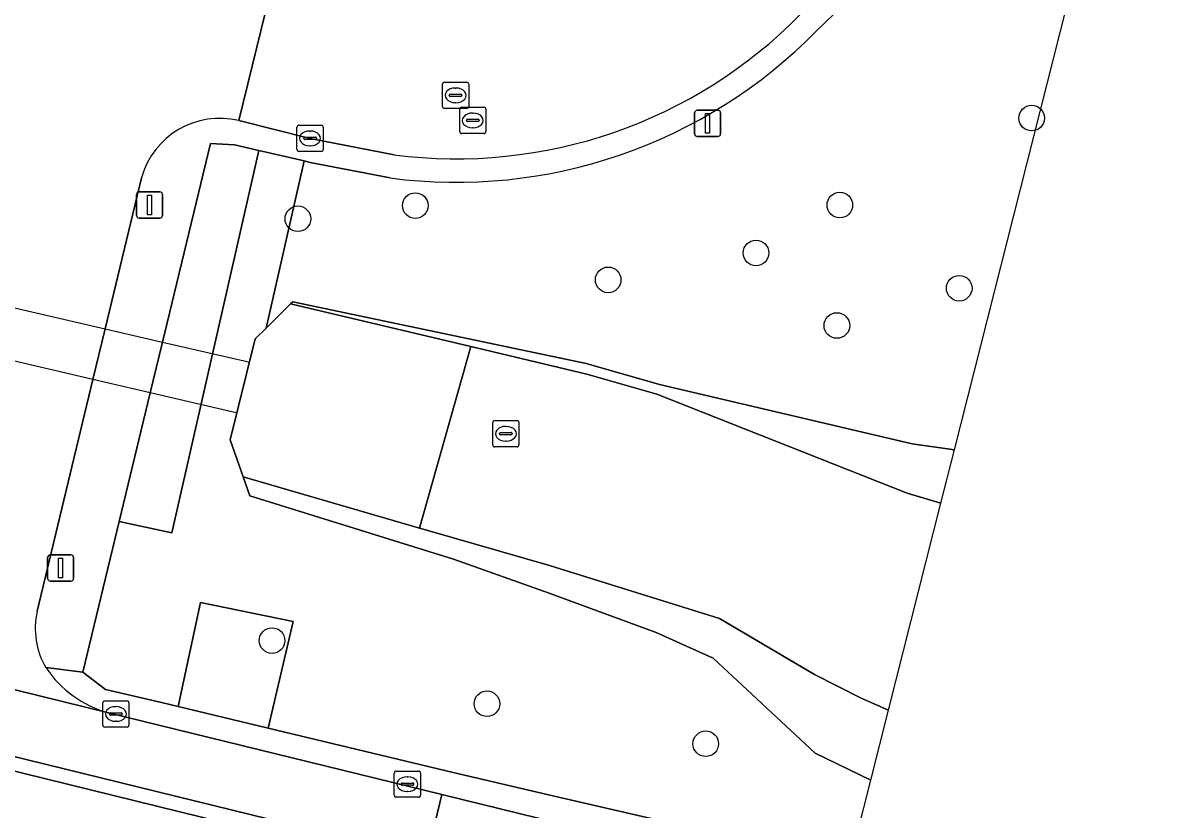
# Model space of a CAD drawing. Extents: x 162803 to 163818, y 381639 to 382475.
# Drawn here: x 163761.6 to 163805.68, y 382189.94 to 382219.96 of the extents above; entities that cross this region are included whole.
import ezdxf

# ---------------------------------------------------------------- set-up
doc = ezdxf.new("R2010")
doc.units = 0
for name, color, linetype in [('IMGEO_Boom', 7, 'Continuous'), ('IMGEO_Duiker', 7, 'Continuous'), ('IMGEO_Groenvoorziening', 7, 'Continuous'), ('IMGEO_Kolk', 7, 'Continuous'), ('IMGEO_Lichtmast', 7, 'Continuous'), ('IMGEO_Rijbaan_lokaal_gesloten', 7, 'Continuous'), ('IMGEO_Rijbaan_lokaal_open', 7, 'Continuous'), ('IMGEO_Rioolput', 7, 'Continuous'), ('IMGEO_Stuw', 7, 'Continuous'), ('IMGEO_Voetpad_open', 7, 'Continuous'), ('IMGEO_Waterloop', 7, 'Continuous')]:
    doc.layers.add(name, color=color, linetype=linetype)

msp = doc.modelspace()

# ---------------------------------------------------------------- linework, layer by layer
at = {"layer": 'IMGEO_Boom'}
for centre in [(163800.066, 382216.337), (163776.554, 382212.999), (163792.748, 382213.019), (163772.076, 382212.497), (163789.549, 382211.19), (163783.912, 382210.164), (163797.3, 382209.843), (163792.635, 382208.422), (163771.092, 382196.397), (163779.287, 382193.987), (163787.633, 382192.461)]:
    msp.add_circle(centre, 0.489, dxfattribs=at)
at = {"layer": 'IMGEO_Duiker'}
for points in [[(163754.138, 382210.732), (163754.325, 382210.689), (163755.3, 382210.464), (163757.583, 382209.938), (163759.825, 382209.421), (163764.725, 382208.291), (163766.915, 382207.787), (163770.031, 382207.068), (163770.228, 382207.023)], [(163769.744, 382205.085), (163769.554, 382205.129), (163766.447, 382205.852), (163764.261, 382206.361), (163759.359, 382207.502), (163757.128, 382208.021), (163754.831, 382208.556), (163753.856, 382208.783), (163753.676, 382208.825)]]:
    msp.add_lwpolyline(points, dxfattribs=at)
at = {"layer": 'IMGEO_Groenvoorziening'}
for points in [[(163797.119, 382203.681), (163805.68, 382237.504), (163803.965, 382237.249), (163802.376, 382233.699), (163800.69, 382230.757), (163798.453, 382227.34), (163795.977, 382224.123), (163793.136, 382220.917), (163791.855, 382219.663)], [(163793.926, 382191.067), (163791.811, 382192.101), (163787.916, 382195.724), (163785.74, 382196.707), (163783.976, 382197.357), (163781.66, 382198.211), (163778.008, 382199.508), (163770.242, 382201.922), (163769.988, 382202.642), (163769.489, 382204.062), (163770.449, 382207.908), (163770.865, 382208.32), (163772.321, 382214.701), (163770.583, 382215.107), (163767.269, 382200.506), (163765.26, 382200.936), (163763.872, 382195.192), (163764.744, 382194.532), (163766.877, 382194.039), (163767.506, 382193.888), (163768.358, 382197.851), (163771.898, 382197.132), (163770.944, 382193.06), (163777.999, 382191.361), (163781.802, 382190.479), (163786.874, 382189.303)], [(163775.597, 382214.052), (163772.547, 382214.648), (163772.321, 382214.701), (163770.865, 382208.32), (163771.799, 382209.245), (163771.882, 382209.325), (163783.069, 382206.967), (163785.871, 382206.176), (163795.509, 382203.903), (163797.119, 382203.681)], [(163794.602, 382193.737), (163793.556, 382194.206), (163791.785, 382195.101), (163788.157, 382197.238), (163781.676, 382199.257), (163777.029, 382200.595), (163776.717, 382200.686), (163769.988, 382202.642), (163770.242, 382201.922), (163778.008, 382199.508), (163781.66, 382198.211), (163783.976, 382197.357), (163785.74, 382196.707), (163787.916, 382195.724), (163791.811, 382192.101), (163793.926, 382191.067), (163794.602, 382193.737)], [(163793.111, 382187.848), (163793.926, 382191.067)]]:
    msp.add_lwpolyline(points, dxfattribs=at)
for points in [[(163770.583, 382215.107), (163769.66, 382215.322), (163768.748, 382215.374), (163766.915, 382207.787), (163766.447, 382205.852), (163765.26, 382200.936), (163767.269, 382200.506)], [(163796.604, 382201.648), (163797.119, 382203.681), (163795.509, 382203.903), (163785.871, 382206.176), (163783.069, 382206.967), (163771.882, 382209.325), (163771.799, 382209.245), (163778.673, 382207.618), (163783.101, 382206.569), (163785.764, 382205.807), (163795.322, 382202.029), (163796.604, 382201.648)], [(163767.506, 382193.888), (163770.944, 382193.06), (163771.898, 382197.132), (163768.358, 382197.851)]]:
    msp.add_lwpolyline(points, close=True, dxfattribs=at)
msp.add_arc((163778.107, 382233.137), 19.25, 262.5066, 315.5748, dxfattribs=at)
at = {"layer": 'IMGEO_Kolk'}
for p, q in [((163772.043, 382215.138), (163772.043, 382215.99)), ((163772.118, 382216.064), (163772.97, 382216.064)), ((163773.044, 382215.99), (163773.044, 382215.138)), ((163772.302, 382215.558), (163772.302, 382215.57)), ((163772.74, 382215.521), (163772.342, 382215.521)), ((163772.345, 382215.607), (163772.743, 382215.607)), ((163772.531, 382215.844), (163772.556, 382215.844)), ((163772.786, 382215.57), (163772.786, 382215.558)), ((163772.97, 382215.064), (163772.118, 382215.064)), ((163772.554, 382215.284), (163772.529, 382215.284)), ((163764.633, 382193.17), (163764.633, 382194.022)), ((163764.708, 382194.096), (163765.56, 382194.096)), ((163765.121, 382193.876), (163765.146, 382193.876)), ((163765.634, 382194.022), (163765.634, 382193.17)), ((163764.892, 382193.59), (163764.892, 382193.602)), ((163765.33, 382193.553), (163764.932, 382193.553)), ((163764.935, 382193.639), (163765.333, 382193.639)), ((163765.376, 382193.602), (163765.376, 382193.59)), ((163765.56, 382193.096), (163764.708, 382193.096)), ((163765.144, 382193.316), (163765.119, 382193.316)), ((163775.755, 382190.492), (163775.755, 382191.344)), ((163775.83, 382191.418), (163776.682, 382191.418)), ((163776.756, 382191.344), (163776.756, 382190.492)), ((163776.014, 382190.912), (163776.014, 382190.924)), ((163776.452, 382190.875), (163776.054, 382190.875)), ((163776.057, 382190.961), (163776.455, 382190.961)), ((163776.243, 382191.198), (163776.268, 382191.198)), ((163776.498, 382190.924), (163776.498, 382190.912)), ((163776.682, 382190.418), (163775.83, 382190.418)), ((163776.266, 382190.638), (163776.241, 382190.638))]:
    msp.add_line(p, q, dxfattribs=at)
for points in [[(163772.043, 382215.138), (163772.043, 382215.99)], [(163772.118, 382216.064), (163772.97, 382216.064)], [(163773.044, 382215.99), (163773.044, 382215.138)], [(163772.97, 382215.064), (163772.118, 382215.064)], [(163764.633, 382193.17), (163764.633, 382194.022)], [(163764.708, 382194.096), (163765.56, 382194.096)], [(163765.634, 382194.022), (163765.634, 382193.17)], [(163765.56, 382193.096), (163764.708, 382193.096)], [(163775.755, 382190.492), (163775.755, 382191.344)], [(163775.83, 382191.418), (163776.682, 382191.418)], [(163776.756, 382191.344), (163776.756, 382190.492)], [(163776.682, 382190.418), (163775.83, 382190.418)]]:
    msp.add_lwpolyline(points, dxfattribs=at)
for centre, radius, start, end in [((163772.12, 382215.988), 0.0765, 91.552, 178.448), ((163772.12, 382215.988), 0.0765, 91.552, 178.448), ((163772.968, 382215.988), 0.0765, 1.552, 88.448), ((163772.968, 382215.988), 0.0765, 1.552, 88.448), ((163772.342, 382215.567), 0.0403, 85.8775, 175.7526), ((163772.339, 382215.557), 0.0366, 178.938, 274.7102), ((163772.743, 382215.564), 0.043, 264.8664, 352.4533), ((163772.747, 382215.569), 0.0386, 1.7309, 96.639), ((163772.12, 382215.14), 0.0765, 181.552, 268.448), ((163772.12, 382215.14), 0.0765, 181.552, 268.448), ((163772.968, 382215.14), 0.0765, 271.552, 358.448), ((163772.968, 382215.14), 0.0765, 271.552, 358.448), ((163764.71, 382194.02), 0.0765, 91.552, 178.448), ((163764.71, 382194.02), 0.0765, 91.552, 178.448), ((163765.558, 382194.02), 0.0765, 1.552, 88.448), ((163765.558, 382194.02), 0.0765, 1.552, 88.448), ((163764.932, 382193.599), 0.0403, 85.8775, 175.7526), ((163764.929, 382193.589), 0.0366, 178.938, 274.7102), ((163765.333, 382193.596), 0.043, 264.8664, 352.4533), ((163765.337, 382193.601), 0.0386, 1.7309, 96.639), ((163764.71, 382193.172), 0.0765, 181.552, 268.448), ((163764.71, 382193.172), 0.0765, 181.552, 268.448), ((163765.558, 382193.172), 0.0765, 271.552, 358.448), ((163765.558, 382193.172), 0.0765, 271.552, 358.448), ((163775.832, 382191.342), 0.0765, 91.552, 178.448), ((163775.832, 382191.342), 0.0765, 91.552, 178.448), ((163776.68, 382191.342), 0.0765, 1.552, 88.448), ((163776.68, 382191.342), 0.0765, 1.552, 88.448), ((163776.054, 382190.921), 0.0403, 85.8775, 175.7526), ((163776.051, 382190.911), 0.0366, 178.938, 274.7102), ((163776.455, 382190.918), 0.043, 264.8664, 352.4533), ((163776.459, 382190.923), 0.0386, 1.7309, 96.639), ((163775.832, 382190.494), 0.0765, 181.552, 268.448), ((163775.832, 382190.494), 0.0765, 181.552, 268.448), ((163776.68, 382190.494), 0.0765, 271.552, 358.448), ((163776.68, 382190.494), 0.0765, 271.552, 358.448)]:
    msp.add_arc(centre, radius, start, end, dxfattribs=at)
for centre, major_axis, ratio, start_param, end_param in [((163772.53, 382215.564), (-0.387, 0.002), 0.722429, 4.712389, 7.853982), ((163772.555, 382215.564), (-0.39, 0.002), 0.717154, 1.570796, 4.712389), ((163765.12, 382193.596), (-0.387, 0.002), 0.722429, 4.712389, 7.853982), ((163765.145, 382193.596), (-0.39, 0.002), 0.717154, 1.570796, 4.712389), ((163776.242, 382190.918), (-0.387, 0.002), 0.722429, 4.712389, 7.853982), ((163776.267, 382190.918), (-0.39, 0.002), 0.717154, 1.570796, 4.712389)]:
    msp.add_ellipse(centre, major_axis=major_axis, ratio=ratio, start_param=start_param, end_param=end_param, dxfattribs=at)
at = {"layer": 'IMGEO_Lichtmast'}
for p, q in [((163787.21, 382215.735), (163787.21, 382216.535)), ((163787.21, 382216.535), (163787.21, 382215.735)), ((163787.31, 382216.635), (163788.1, 382216.635)), ((163788.1, 382216.635), (163787.31, 382216.635)), ((163788.2, 382216.535), (163788.2, 382215.735)), ((163788.2, 382215.735), (163788.2, 382216.535)), ((163788.1, 382215.635), (163787.31, 382215.635)), ((163787.31, 382215.635), (163788.1, 382215.635)), ((163765.921, 382212.622), (163765.921, 382213.422)), ((163765.921, 382213.422), (163765.921, 382212.622)), ((163766.021, 382213.522), (163766.811, 382213.522)), ((163766.811, 382213.522), (163766.021, 382213.522)), ((163766.911, 382213.422), (163766.911, 382212.622)), ((163766.911, 382212.622), (163766.911, 382213.422)), ((163766.811, 382212.522), (163766.021, 382212.522)), ((163766.021, 382212.522), (163766.811, 382212.522)), ((163762.631, 382199.668), (163763.421, 382199.668)), ((163763.421, 382199.668), (163762.631, 382199.668)), ((163762.531, 382198.768), (163762.531, 382199.568)), ((163762.531, 382199.568), (163762.531, 382198.768)), ((163763.521, 382199.568), (163763.521, 382198.768)), ((163763.521, 382198.768), (163763.521, 382199.568)), ((163763.421, 382198.668), (163762.631, 382198.668)), ((163762.631, 382198.668), (163763.421, 382198.668))]:
    msp.add_line(p, q, dxfattribs=at)
for points in [[(163787.63, 382216.51), (163787.78, 382216.51), (163787.78, 382215.76), (163787.63, 382215.76), (163787.63, 382216.51)], [(163766.341, 382213.397), (163766.491, 382213.397), (163766.491, 382212.647), (163766.341, 382212.647), (163766.341, 382213.397)], [(163762.951, 382199.543), (163763.101, 382199.543), (163763.101, 382198.793), (163762.951, 382198.793), (163762.951, 382199.543)]]:
    msp.add_lwpolyline(points, dxfattribs=at)
for centre, start, end in [((163787.31, 382216.535), 90, 180), ((163787.31, 382216.535), 90, 180), ((163788.1, 382216.535), 0, 90), ((163788.1, 382216.535), 360, 90), ((163787.31, 382215.735), 180, 270), ((163787.31, 382215.735), 180, 270), ((163788.1, 382215.735), 270, 0), ((163788.1, 382215.735), 270, 0), ((163766.021, 382213.422), 90, 180), ((163766.021, 382213.422), 90, 180), ((163766.811, 382213.422), 0, 90), ((163766.811, 382213.422), 360, 90), ((163766.021, 382212.622), 180, 270), ((163766.021, 382212.622), 180, 270), ((163766.811, 382212.622), 270, 0), ((163766.811, 382212.622), 270, 0), ((163762.631, 382199.568), 90, 180), ((163762.631, 382199.568), 90, 180), ((163763.421, 382199.568), 0, 90), ((163763.421, 382199.568), 360, 90), ((163762.631, 382198.768), 180, 270), ((163762.631, 382198.768), 180, 270), ((163763.421, 382198.768), 270, 0), ((163763.421, 382198.768), 270, 0)]:
    msp.add_arc(centre, 0.1, start, end, dxfattribs=at)
at = {"layer": 'IMGEO_Rijbaan_lokaal_gesloten'}
for points in [[(163754.266, 382196.245), (163753.129, 382196.525), (163716.383, 382205.543), (163712.957, 382206.276), (163711.783, 382200.885), (163712.728, 382200.717), (163757.726, 382189.745), (163763.357, 382188.333), (163775.211, 382185.468), (163776.283, 382185.179), (163777.562, 382190.518), (163764.848, 382193.641)], [(163774.497, 382188.719), (163774.34, 382188.194), (163714.844, 382202.853), (163714.989, 382203.338)]]:
    msp.add_lwpolyline(points, close=True, dxfattribs=at)
msp.add_lwpolyline([(163790.269, 382177.214), (163792.101, 382183.857), (163792.837, 382186.765), (163777.562, 382190.518), (163776.283, 382185.179), (163777.565, 382184.875)], dxfattribs=at)
at = {"layer": 'IMGEO_Rijbaan_lokaal_open'}
for points in [[(163769.828, 382216.241), (163771.008, 382221.082), (163760.794, 382223.572), (163721.414, 382233.169), (163675.672, 382244.219)], [(163772.524, 382220.713), (163771.008, 382221.082), (163769.828, 382216.241), (163772.544, 382215.564), (163775.744, 382214.937)], [(163762.137, 382197.521), (163764.261, 382206.361), (163764.725, 382208.291), (163766.112, 382214.063)], [(163754.266, 382196.245), (163764.848, 382193.641)]]:
    msp.add_lwpolyline(points, dxfattribs=at)
msp.add_lwpolyline([(163714.989, 382203.338), (163714.844, 382202.853), (163774.34, 382188.194), (163774.497, 382188.719)], close=True, dxfattribs=at)
for centre, radius, start, end in [((163778.121, 382233.159), 18.376, 262.5671, 315.5538), ((163769.095, 382213.233), 3.096, 76.2996, 164.4507), ((163764.999, 382196.852), 2.939, 166.852, 210.3604), ((163765.973, 382197.706), 4.218, 213.6796, 254.5347)]:
    msp.add_arc(centre, radius, start, end, dxfattribs=at)
at = {"layer": 'IMGEO_Rioolput'}
for p, q in [((163777.666, 382217.706), (163778.518, 382217.706)), ((163777.591, 382216.78), (163777.591, 382217.632)), ((163777.893, 382217.249), (163778.291, 382217.249)), ((163778.079, 382217.486), (163778.104, 382217.486)), ((163778.592, 382217.632), (163778.592, 382216.78)), ((163777.85, 382217.2), (163777.85, 382217.212)), ((163778.288, 382217.163), (163777.89, 382217.163)), ((163778.102, 382216.926), (163778.077, 382216.926)), ((163778.334, 382217.212), (163778.334, 382217.2)), ((163778.518, 382216.706), (163777.666, 382216.706)), ((163778.248, 382215.823), (163778.248, 382216.675)), ((163778.323, 382216.749), (163779.175, 382216.749)), ((163778.736, 382216.529), (163778.761, 382216.529)), ((163779.249, 382216.675), (163779.249, 382215.823)), ((163778.507, 382216.243), (163778.507, 382216.255)), ((163778.945, 382216.206), (163778.547, 382216.206)), ((163778.55, 382216.292), (163778.948, 382216.292)), ((163778.759, 382215.969), (163778.734, 382215.969)), ((163778.991, 382216.255), (163778.991, 382216.243)), ((163779.175, 382215.749), (163778.323, 382215.749)), ((163779.508, 382203.865), (163779.508, 382204.717)), ((163779.583, 382204.791), (163780.435, 382204.791)), ((163779.996, 382204.571), (163780.021, 382204.571)), ((163780.509, 382204.717), (163780.509, 382203.865)), ((163779.767, 382204.285), (163779.767, 382204.297)), ((163780.205, 382204.248), (163779.807, 382204.248)), ((163779.81, 382204.334), (163780.208, 382204.334)), ((163780.019, 382204.011), (163779.994, 382204.011)), ((163780.251, 382204.297), (163780.251, 382204.285)), ((163780.435, 382203.791), (163779.583, 382203.791))]:
    msp.add_line(p, q, dxfattribs=at)
for points in [[(163777.666, 382217.706), (163778.518, 382217.706)], [(163777.591, 382216.78), (163777.591, 382217.632)], [(163778.592, 382217.632), (163778.592, 382216.78)], [(163778.518, 382216.706), (163777.666, 382216.706)], [(163778.248, 382215.823), (163778.248, 382216.675)], [(163778.323, 382216.749), (163779.175, 382216.749)], [(163779.249, 382216.675), (163779.249, 382215.823)], [(163779.175, 382215.749), (163778.323, 382215.749)], [(163779.508, 382203.865), (163779.508, 382204.717)], [(163779.583, 382204.791), (163780.435, 382204.791)], [(163780.509, 382204.717), (163780.509, 382203.865)], [(163780.435, 382203.791), (163779.583, 382203.791)]]:
    msp.add_lwpolyline(points, dxfattribs=at)
for centre, radius, start, end in [((163777.668, 382217.63), 0.0765, 91.552, 178.448), ((163777.668, 382217.63), 0.0765, 91.552, 178.448), ((163778.516, 382217.63), 0.0765, 1.552, 88.448), ((163778.516, 382217.63), 0.0765, 1.552, 88.448), ((163777.89, 382217.209), 0.0403, 85.8775, 175.7526), ((163778.295, 382217.211), 0.0386, 1.7309, 96.639), ((163777.887, 382217.199), 0.0366, 178.938, 274.7102), ((163778.291, 382217.206), 0.043, 264.8664, 352.4533), ((163777.668, 382216.782), 0.0765, 181.552, 268.448), ((163777.668, 382216.782), 0.0765, 181.552, 268.448), ((163778.325, 382216.673), 0.0765, 91.552, 178.448), ((163778.325, 382216.673), 0.0765, 91.552, 178.448), ((163778.516, 382216.782), 0.0765, 271.552, 358.448), ((163778.516, 382216.782), 0.0765, 271.552, 358.448), ((163779.173, 382216.673), 0.0765, 1.552, 88.448), ((163779.173, 382216.673), 0.0765, 1.552, 88.448), ((163778.547, 382216.252), 0.0403, 85.8775, 175.7526), ((163778.544, 382216.242), 0.0366, 178.938, 274.7102), ((163778.948, 382216.249), 0.043, 264.8664, 352.4533), ((163778.952, 382216.254), 0.0386, 1.7309, 96.639), ((163778.325, 382215.825), 0.0765, 181.552, 268.448), ((163778.325, 382215.825), 0.0765, 181.552, 268.448), ((163779.173, 382215.825), 0.0765, 271.552, 358.448), ((163779.173, 382215.825), 0.0765, 271.552, 358.448), ((163779.585, 382204.715), 0.0765, 91.552, 178.448), ((163779.585, 382204.715), 0.0765, 91.552, 178.448), ((163780.433, 382204.715), 0.0765, 1.552, 88.448), ((163780.433, 382204.715), 0.0765, 1.552, 88.448), ((163779.807, 382204.294), 0.0403, 85.8775, 175.7526), ((163779.804, 382204.284), 0.0366, 178.938, 274.7102), ((163780.208, 382204.291), 0.043, 264.8664, 352.4533), ((163780.212, 382204.296), 0.0386, 1.7309, 96.639), ((163779.585, 382203.867), 0.0765, 181.552, 268.448), ((163779.585, 382203.867), 0.0765, 181.552, 268.448), ((163780.433, 382203.867), 0.0765, 271.552, 358.448), ((163780.433, 382203.867), 0.0765, 271.552, 358.448)]:
    msp.add_arc(centre, radius, start, end, dxfattribs=at)
for centre, major_axis, ratio, start_param, end_param in [((163778.078, 382217.206), (-0.387, 0.002), 0.722429, 4.712389, 7.853982), ((163778.103, 382217.206), (-0.39, 0.002), 0.717154, 1.570796, 4.712389), ((163778.735, 382216.249), (-0.387, 0.002), 0.722429, 4.712389, 7.853982), ((163778.76, 382216.249), (-0.39, 0.002), 0.717154, 1.570796, 4.712389), ((163779.995, 382204.291), (-0.387, 0.002), 0.722429, 4.712389, 7.853982), ((163780.02, 382204.291), (-0.39, 0.002), 0.717154, 1.570796, 4.712389)]:
    msp.add_ellipse(centre, major_axis=major_axis, ratio=ratio, start_param=start_param, end_param=end_param, dxfattribs=at)
at = {"layer": 'IMGEO_Stuw'}
msp.add_lwpolyline([(163776.717, 382200.686), (163778.673, 382207.618)], dxfattribs=at)
at = {"layer": 'IMGEO_Voetpad_open'}
for points in [[(163791.855, 382219.663), (163793.136, 382220.917), (163795.977, 382224.123), (163798.453, 382227.34), (163800.69, 382230.757), (163802.376, 382233.699), (163803.965, 382237.249)], [(163775.744, 382214.937), (163772.544, 382215.564), (163769.828, 382216.241)], [(163766.447, 382205.852), (163766.915, 382207.787), (163768.748, 382215.374), (163769.66, 382215.322), (163770.583, 382215.107), (163772.321, 382214.701), (163772.547, 382214.648), (163775.597, 382214.052)], [(163766.112, 382214.063), (163764.725, 382208.291), (163764.261, 382206.361), (163762.137, 382197.521)], [(163762.463, 382195.367), (163763.872, 382195.192), (163765.26, 382200.936), (163766.447, 382205.852)], [(163792.837, 382186.765), (163793.111, 382187.848), (163786.874, 382189.303), (163781.802, 382190.479), (163777.999, 382191.361), (163770.944, 382193.06), (163767.506, 382193.888), (163766.877, 382194.039), (163764.744, 382194.532), (163763.872, 382195.192), (163762.463, 382195.367)], [(163764.848, 382193.641), (163777.562, 382190.518), (163792.837, 382186.765)]]:
    msp.add_lwpolyline(points, dxfattribs=at)
for centre, radius, start, end in [((163778.121, 382233.159), 18.376, 262.5671, 315.5538), ((163778.107, 382233.137), 19.25, 262.5066, 315.5748), ((163769.095, 382213.233), 3.096, 76.2996, 164.4507), ((163764.999, 382196.852), 2.939, 166.852, 210.3604), ((163765.973, 382197.706), 4.218, 213.6796, 254.5347)]:
    msp.add_arc(centre, radius, start, end, dxfattribs=at)
at = {"layer": 'IMGEO_Waterloop'}
for points in [[(163778.673, 382207.618), (163771.799, 382209.245), (163770.865, 382208.32), (163770.449, 382207.908), (163769.489, 382204.062), (163769.988, 382202.642), (163776.717, 382200.686)], [(163794.602, 382193.737), (163796.604, 382201.648), (163796.604, 382201.648), (163795.322, 382202.029), (163785.764, 382205.807), (163783.101, 382206.569), (163778.673, 382207.618), (163776.717, 382200.686), (163777.029, 382200.595), (163781.676, 382199.257), (163788.157, 382197.238), (163791.785, 382195.101), (163793.556, 382194.206)]]:
    msp.add_lwpolyline(points, close=True, dxfattribs=at)

doc.saveas('drawing.dxf')
